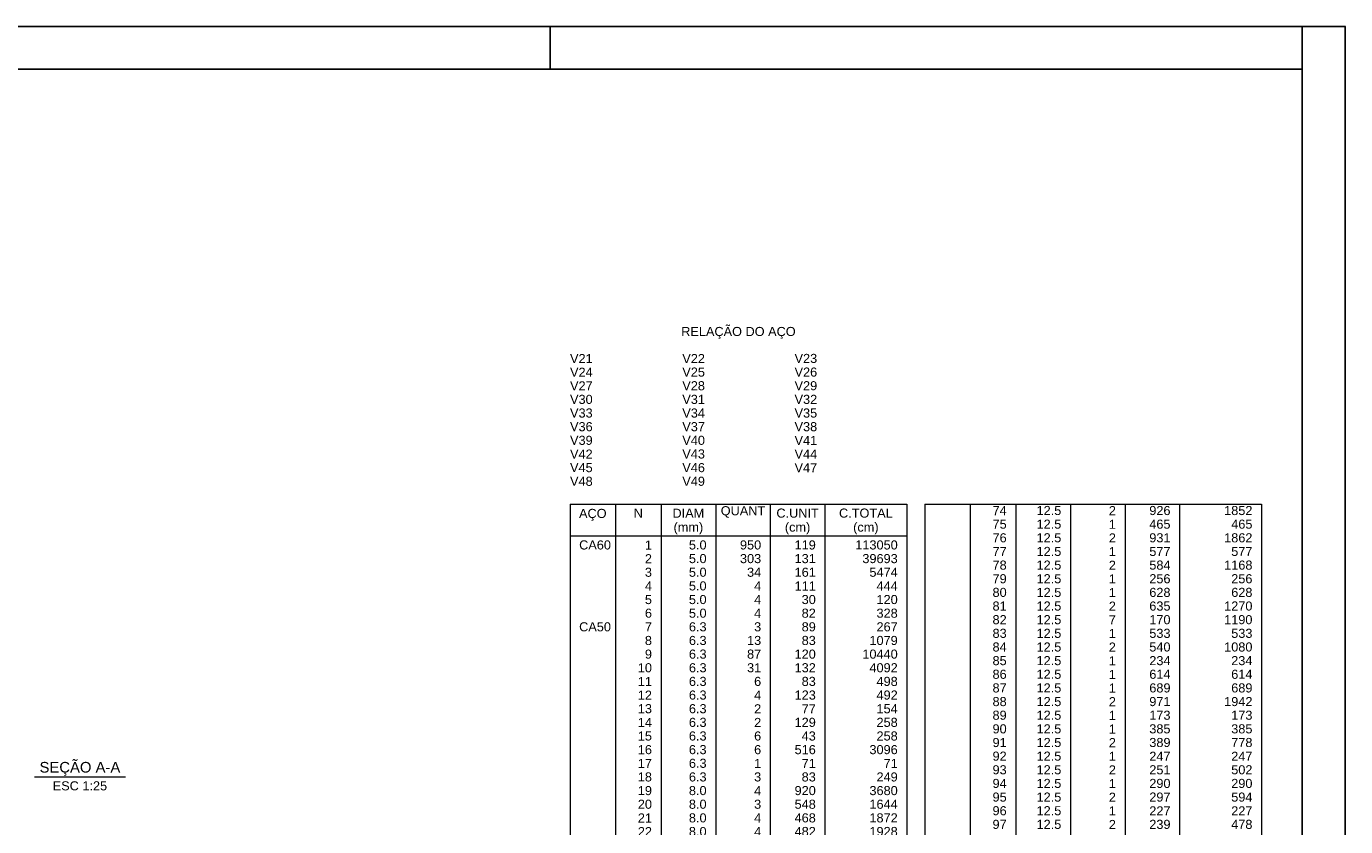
# Model space of a CAD drawing. Header units: millimetres. Extents: x 10 to 1250, y -62 to 528.
# Tile 377 of 656: x 599 to 629, y 303 to 321. Entities that reach past the tile are written whole.
import ezdxf

# ---------------------------------------------------------------- set-up
doc = ezdxf.new("R2010")
doc.units = ezdxf.units.MM
doc.header["$LTSCALE"] = 0.05
doc.layers.add('DT-Relação do aço', color=9, linetype='Continuous', lineweight=5)
doc.layers.add('DT-Textos', color=7, linetype='Continuous', lineweight=5)
doc.layers.add('FOLHA_PADRÃO', color=7, linetype='Continuous')
doc.styles.add('Arial', font='arial.ttf')

# ---------------------------------------------------------------- blocks, each defined once
blk = doc.blocks.new('A1EST. 1500')
at = {"layer": 'FOLHA_PADRÃO', "color": 1, "linetype": 'Continuous'}
for p, q in [((150.008, 59.4), (0, 59.4)), ((131.5, 59.4), (131.5, 58.4)), ((149, 59.4), (149, 58.4)), ((150, 59.4), (150, 0))]:
    blk.add_line(p, q, dxfattribs=at)
at = {"layer": 'FOLHA_PADRÃO', "color": 6, "linetype": 'Continuous'}
blk.add_lwpolyline([(149, 58.4), (149, 1), (1, 1), (1, 58.4), (149, 58.4)], dxfattribs=at)

msp = doc.modelspace()

# ---------------------------------------------------------------- linework, layer by layer
at = {"layer": 'DT-Relação do aço', "linetype": 'Continuous'}
for p, q in [((611.1734, 310.2659), (619.01, 310.2659)), ((611.1734, 310.2659), (611.1734, 286.3325)), ((612.2324, 310.2659), (612.2324, 286.3325)), ((613.2914, 310.2659), (613.2914, 286.3325)), ((614.5622, 310.2659), (614.5622, 286.3325)), ((615.833, 310.2659), (615.833, 286.3325)), ((617.1038, 310.2659), (617.1038, 286.3325)), ((619.01, 310.2659), (619.01, 286.3325)), ((619.4271, 310.2659), (627.2637, 310.2659)), ((619.4271, 310.2659), (619.4271, 286.3928)), ((620.4861, 310.2659), (620.4861, 286.3928)), ((621.5451, 310.2659), (621.5451, 286.3928)), ((622.8159, 310.2659), (622.8159, 286.3928)), ((624.0867, 310.2659), (624.0867, 286.3928)), ((625.3575, 310.2659), (625.3575, 286.3928)), ((627.2637, 310.2659), (627.2637, 286.3928)), ((611.1734, 309.5246), (619.01, 309.5246))]:
    msp.add_line(p, q, dxfattribs=at)
at = {"layer": 'DT-Textos'}
msp.add_line((598.7103, 303.9163), (600.8283, 303.9163), dxfattribs=at)

# ---------------------------------------------------------------- block references
msp.add_blockref('A1EST. 1500', (479.212, 261.9887))

# ---------------------------------------------------------------- texts
at = {"layer": 'DT-Relação do aço', "linetype": 'Continuous', "char_height": 0.2118, "line_spacing_factor": 0.798, "style": 'Arial'}
for s, insert, width, attachment_point in [('RELAÇÃO DO AÇO', (615.092, 314.114), 5.340655, 8), ('V21', (611.1734, 313.5488), 1.055616, 7), ('V22', (613.7856, 313.5488), 1.055616, 7), ('V23', (616.3978, 313.5488), 1.055616, 7), ('V24', (611.1734, 313.2311), 1.055616, 7), ('V25', (613.7856, 313.2311), 1.055616, 7), ('V26', (616.3978, 313.2311), 1.055616, 7), ('V27', (611.1734, 312.9134), 1.055616, 7), ('V28', (613.7856, 312.9134), 1.055616, 7), ('V29', (616.3978, 312.9134), 1.055616, 7), ('V30', (611.1734, 312.5957), 1.055616, 7), ('V31', (613.7856, 312.5957), 1.055616, 7), ('V32', (616.3978, 312.5957), 1.055616, 7), ('V33', (611.1734, 312.278), 1.055616, 7), ('V34', (613.7856, 312.278), 1.055616, 7), ('V35', (616.3978, 312.278), 1.055616, 7), ('V36', (611.1734, 311.9603), 1.055616, 7), ('V37', (613.7856, 311.9603), 1.055616, 7), ('V38', (616.3978, 311.9603), 1.055616, 7), ('V39', (611.1734, 311.6426), 1.055616, 7), ('V40', (613.7856, 311.6426), 1.055616, 7), ('V41', (616.3978, 311.6426), 1.055616, 7), ('V42', (611.1734, 311.3249), 1.055616, 7), ('V43', (613.7856, 311.3249), 1.055616, 7), ('V44', (616.3978, 311.3249), 1.055616, 7), ('V45', (611.1734, 311.0072), 1.055616, 7), ('V46', (613.7856, 311.0072), 1.055616, 7), ('V47', (616.3978, 311.0072), 1.055616, 7), ('V48', (611.1734, 310.6895), 1.055616, 7), ('V49', (613.7856, 310.6895), 1.055616, 7), ('AÇO', (611.703, 309.878), 1.285627, 8), ('N', (612.7619, 309.9482), 0.428446, 8), ('DIAM', (613.9268, 309.9482), 1.483193, 8), ('QUANT', (615.1976, 309.9482), 2.076471, 8), ('C.UNIT', (616.4684, 309.9482), 1.977398, 8), ('C.TOTAL', (618.0569, 309.9482), 2.505206, 8), ('(mm)', (613.927, 309.561), 1.383541, 8), ('(cm)', (616.468, 309.561), 1.185975, 8), ('(cm)', (618.057, 309.561), 1.185975, 8)]:
    msp.add_mtext(s, dxfattribs=dict(at, insert=insert, width=width, attachment_point=attachment_point))
at = {"layer": 'DT-Relação do aço', "color": 9, "linetype": 'Continuous', "char_height": 0.2118, "line_spacing_factor": 0.798, "style": 'Arial'}
for s, insert, width, attachment_point in [('74', (621.3333, 310.0085), 0.659905, 9), ('12.5', (622.6041, 310.0085), 1.154689, 9), ('2', (623.8749, 310.0085), 0.329953, 9), ('926', (625.1457, 310.0085), 0.989858, 9), ('1852', (627.0519, 310.0085), 1.31981, 9), ('75', (621.3333, 309.6908), 0.659905, 9), ('12.5', (622.6041, 309.6908), 1.154689, 9), ('1', (623.8749, 309.6908), 0.329953, 9), ('465', (625.1457, 309.6908), 0.989858, 9), ('465', (627.0519, 309.6908), 0.989858, 9), ('CA60', (611.3852, 309.2069), 1.484062, 7), ('1', (613.0796, 309.2069), 0.329953, 9), ('5.0', (614.3504, 309.2069), 0.824737, 9), ('950', (615.6212, 309.2069), 0.989858, 9), ('119', (616.892, 309.2069), 0.989858, 9), ('113050', (618.7982, 309.2069), 1.979715, 9), ('76', (621.3333, 309.3731), 0.659905, 9), ('12.5', (622.6041, 309.3731), 1.154689, 9), ('2', (623.8749, 309.3731), 0.329953, 9), ('931', (625.1457, 309.3731), 0.989858, 9), ('1862', (627.0519, 309.3731), 1.31981, 9), ('2', (613.0796, 308.8892), 0.329953, 9), ('5.0', (614.3504, 308.8892), 0.824737, 9), ('303', (615.6212, 308.8892), 0.989858, 9), ('131', (616.892, 308.8892), 0.989858, 9), ('39693', (618.7982, 308.8892), 1.649763, 9), ('77', (621.3333, 309.0554), 0.659905, 9), ('12.5', (622.6041, 309.0554), 1.154689, 9), ('1', (623.8749, 309.0554), 0.329953, 9), ('577', (625.1457, 309.0554), 0.989858, 9), ('577', (627.0519, 309.0554), 0.989858, 9), ('3', (613.0796, 308.5715), 0.329953, 9), ('5.0', (614.3504, 308.5715), 0.824737, 9), ('34', (615.6212, 308.5715), 0.659905, 9), ('161', (616.892, 308.5715), 0.989858, 9), ('5474', (618.7982, 308.5715), 1.31981, 9), ('78', (621.3333, 308.7377), 0.659905, 9), ('12.5', (622.6041, 308.7377), 1.154689, 9), ('2', (623.8749, 308.7377), 0.329953, 9), ('584', (625.1457, 308.7377), 0.989858, 9), ('1168', (627.0519, 308.7377), 1.31981, 9), ('4', (613.0796, 308.2538), 0.329953, 9), ('5.0', (614.3504, 308.2538), 0.824737, 9), ('4', (615.6212, 308.2538), 0.329953, 9), ('111', (616.892, 308.2538), 0.989858, 9), ('444', (618.7982, 308.2538), 0.989858, 9), ('79', (621.3333, 308.42), 0.659905, 9), ('12.5', (622.6041, 308.42), 1.154689, 9), ('1', (623.8749, 308.42), 0.329953, 9), ('256', (625.1457, 308.42), 0.989858, 9), ('256', (627.0519, 308.42), 0.989858, 9), ('5', (613.0796, 307.9361), 0.329953, 9), ('5.0', (614.3504, 307.9361), 0.824737, 9), ('4', (615.6212, 307.9361), 0.329953, 9), ('30', (616.892, 307.9361), 0.659905, 9), ('120', (618.7982, 307.9361), 0.989858, 9), ('80', (621.3333, 308.1023), 0.659905, 9), ('12.5', (622.6041, 308.1023), 1.154689, 9), ('1', (623.8749, 308.1023), 0.329953, 9), ('628', (625.1457, 308.1023), 0.989858, 9), ('628', (627.0519, 308.1023), 0.989858, 9), ('6', (613.0796, 307.6184), 0.329953, 9), ('5.0', (614.3504, 307.6184), 0.824737, 9), ('4', (615.6212, 307.6184), 0.329953, 9), ('82', (616.892, 307.6184), 0.659905, 9), ('328', (618.7982, 307.6184), 0.989858, 9), ('81', (621.3333, 307.7846), 0.659905, 9), ('12.5', (622.6041, 307.7846), 1.154689, 9), ('2', (623.8749, 307.7846), 0.329953, 9), ('635', (625.1457, 307.7846), 0.989858, 9), ('1270', (627.0519, 307.7846), 1.31981, 9), ('CA50', (611.3852, 307.3007), 1.484062, 7), ('6.3', (614.3504, 307.3007), 0.824737, 9), ('3', (615.6212, 307.3007), 0.329953, 9), ('89', (616.892, 307.3007), 0.659905, 9), ('267', (618.7982, 307.3007), 0.989858, 9), ('82', (621.3333, 307.4669), 0.659905, 9), ('12.5', (622.6041, 307.4669), 1.154689, 9), ('7', (623.8749, 307.4669), 0.329953, 9), ('170', (625.1457, 307.4669), 0.989858, 9), ('1190', (627.0519, 307.4669), 1.31981, 9), ('7', (613.0796, 307.3007), 0.329953, 9), ('83', (621.3333, 307.1492), 0.659905, 9), ('12.5', (622.6041, 307.1492), 1.154689, 9), ('1', (623.8749, 307.1492), 0.329953, 9), ('533', (625.1457, 307.1492), 0.989858, 9), ('533', (627.0519, 307.1492), 0.989858, 9), ('8', (613.0796, 306.983), 0.329953, 9), ('6.3', (614.3504, 306.983), 0.824737, 9), ('13', (615.6212, 306.983), 0.659905, 9), ('83', (616.892, 306.983), 0.659905, 9), ('1079', (618.7982, 306.983), 1.31981, 9), ('84', (621.3333, 306.8315), 0.659905, 9), ('12.5', (622.6041, 306.8315), 1.154689, 9), ('2', (623.8749, 306.8315), 0.329953, 9), ('540', (625.1457, 306.8315), 0.989858, 9), ('1080', (627.0519, 306.8315), 1.31981, 9), ('9', (613.0796, 306.6653), 0.329953, 9), ('6.3', (614.3504, 306.6653), 0.824737, 9), ('87', (615.6212, 306.6653), 0.659905, 9), ('120', (616.892, 306.6653), 0.989858, 9), ('10440', (618.7982, 306.6653), 1.649763, 9), ('85', (621.3333, 306.5138), 0.659905, 9), ('12.5', (622.6041, 306.5138), 1.154689, 9), ('1', (623.8749, 306.5138), 0.329953, 9), ('234', (625.1457, 306.5138), 0.989858, 9), ('234', (627.0519, 306.5138), 0.989858, 9), ('10', (613.0796, 306.3476), 0.659905, 9), ('6.3', (614.3504, 306.3476), 0.824737, 9), ('31', (615.6212, 306.3476), 0.659905, 9), ('132', (616.892, 306.3476), 0.989858, 9), ('4092', (618.7982, 306.3476), 1.31981, 9), ('86', (621.3333, 306.1961), 0.659905, 9), ('12.5', (622.6041, 306.1961), 1.154689, 9), ('1', (623.8749, 306.1961), 0.329953, 9), ('614', (625.1457, 306.1961), 0.989858, 9), ('614', (627.0519, 306.1961), 0.989858, 9), ('11', (613.0796, 306.0299), 0.659905, 9), ('6.3', (614.3504, 306.0299), 0.824737, 9), ('6', (615.6212, 306.0299), 0.329953, 9), ('83', (616.892, 306.0299), 0.659905, 9), ('498', (618.7982, 306.0299), 0.989858, 9), ('87', (621.3333, 305.8784), 0.659905, 9), ('12.5', (622.6041, 305.8784), 1.154689, 9), ('1', (623.8749, 305.8784), 0.329953, 9), ('689', (625.1457, 305.8784), 0.989858, 9), ('689', (627.0519, 305.8784), 0.989858, 9), ('12', (613.0796, 305.7122), 0.659905, 9), ('6.3', (614.3504, 305.7122), 0.824737, 9), ('4', (615.6212, 305.7122), 0.329953, 9), ('123', (616.892, 305.7122), 0.989858, 9), ('492', (618.7982, 305.7122), 0.989858, 9), ('88', (621.3333, 305.5607), 0.659905, 9), ('12.5', (622.6041, 305.5607), 1.154689, 9), ('2', (623.8749, 305.5607), 0.329953, 9), ('971', (625.1457, 305.5607), 0.989858, 9), ('1942', (627.0519, 305.5607), 1.31981, 9), ('13', (613.0796, 305.3945), 0.659905, 9), ('6.3', (614.3504, 305.3945), 0.824737, 9), ('2', (615.6212, 305.3945), 0.329953, 9), ('77', (616.892, 305.3945), 0.659905, 9), ('154', (618.7982, 305.3945), 0.989858, 9), ('89', (621.3333, 305.243), 0.659905, 9), ('12.5', (622.6041, 305.243), 1.154689, 9), ('1', (623.8749, 305.243), 0.329953, 9), ('173', (625.1457, 305.243), 0.989858, 9), ('173', (627.0519, 305.243), 0.989858, 9), ('14', (613.0796, 305.0768), 0.659905, 9), ('6.3', (614.3504, 305.0768), 0.824737, 9), ('2', (615.6212, 305.0768), 0.329953, 9), ('129', (616.892, 305.0768), 0.989858, 9), ('258', (618.7982, 305.0768), 0.989858, 9), ('90', (621.3333, 304.9253), 0.659905, 9), ('12.5', (622.6041, 304.9253), 1.154689, 9), ('1', (623.8749, 304.9253), 0.329953, 9), ('385', (625.1457, 304.9253), 0.989858, 9), ('385', (627.0519, 304.9253), 0.989858, 9), ('15', (613.0796, 304.7591), 0.659905, 9), ('6.3', (614.3504, 304.7591), 0.824737, 9), ('6', (615.6212, 304.7591), 0.329953, 9), ('43', (616.892, 304.7591), 0.659905, 9), ('258', (618.7982, 304.7591), 0.989858, 9), ('91', (621.3333, 304.6076), 0.659905, 9), ('12.5', (622.6041, 304.6076), 1.154689, 9), ('2', (623.8749, 304.6076), 0.329953, 9), ('389', (625.1457, 304.6076), 0.989858, 9), ('778', (627.0519, 304.6076), 0.989858, 9), ('16', (613.0796, 304.4414), 0.659905, 9), ('6.3', (614.3504, 304.4414), 0.824737, 9), ('6', (615.6212, 304.4414), 0.329953, 9), ('516', (616.892, 304.4414), 0.989858, 9), ('3096', (618.7982, 304.4414), 1.31981, 9), ('92', (621.3333, 304.2899), 0.659905, 9), ('12.5', (622.6041, 304.2899), 1.154689, 9), ('1', (623.8749, 304.2899), 0.329953, 9), ('247', (625.1457, 304.2899), 0.989858, 9), ('247', (627.0519, 304.2899), 0.989858, 9), ('17', (613.0796, 304.1237), 0.659905, 9), ('6.3', (614.3504, 304.1237), 0.824737, 9), ('1', (615.6212, 304.1237), 0.329953, 9), ('71', (616.892, 304.1237), 0.659905, 9), ('71', (618.7982, 304.1237), 0.659905, 9), ('93', (621.3333, 303.9722), 0.659905, 9), ('12.5', (622.6041, 303.9722), 1.154689, 9), ('2', (623.8749, 303.9722), 0.329953, 9), ('251', (625.1457, 303.9722), 0.989858, 9), ('502', (627.0519, 303.9722), 0.989858, 9), ('18', (613.0796, 303.806), 0.659905, 9), ('6.3', (614.3504, 303.806), 0.824737, 9), ('3', (615.6212, 303.806), 0.329953, 9), ('83', (616.892, 303.806), 0.659905, 9), ('249', (618.7982, 303.806), 0.989858, 9), ('94', (621.3333, 303.6545), 0.659905, 9), ('12.5', (622.6041, 303.6545), 1.154689, 9), ('1', (623.8749, 303.6545), 0.329953, 9), ('290', (625.1457, 303.6545), 0.989858, 9), ('290', (627.0519, 303.6545), 0.989858, 9), ('19', (613.0796, 303.4883), 0.659905, 9), ('8.0', (614.3504, 303.4883), 0.824737, 9), ('4', (615.6212, 303.4883), 0.329953, 9), ('920', (616.892, 303.4883), 0.989858, 9), ('3680', (618.7982, 303.4883), 1.31981, 9), ('95', (621.3333, 303.3368), 0.659905, 9), ('12.5', (622.6041, 303.3368), 1.154689, 9), ('2', (623.8749, 303.3368), 0.329953, 9), ('297', (625.1457, 303.3368), 0.989858, 9), ('594', (627.0519, 303.3368), 0.989858, 9), ('20', (613.0796, 303.1706), 0.659905, 9), ('8.0', (614.3504, 303.1706), 0.824737, 9), ('3', (615.6212, 303.1706), 0.329953, 9), ('548', (616.892, 303.1706), 0.989858, 9), ('1644', (618.7982, 303.1706), 1.31981, 9), ('96', (621.3333, 303.0191), 0.659905, 9), ('12.5', (622.6041, 303.0191), 1.154689, 9), ('1', (623.8749, 303.0191), 0.329953, 9), ('227', (625.1457, 303.0191), 0.989858, 9), ('227', (627.0519, 303.0191), 0.989858, 9), ('21', (613.0796, 302.8529), 0.659905, 9), ('8.0', (614.3504, 302.8529), 0.824737, 9), ('4', (615.6212, 302.8529), 0.329953, 9), ('468', (616.892, 302.8529), 0.989858, 9), ('1872', (618.7982, 302.8529), 1.31981, 9), ('97', (621.3333, 302.7014), 0.659905, 9), ('12.5', (622.6041, 302.7014), 1.154689, 9), ('2', (623.8749, 302.7014), 0.329953, 9), ('239', (625.1457, 302.7014), 0.989858, 9), ('478', (627.0519, 302.7014), 0.989858, 9), ('22', (613.0796, 302.5352), 0.659905, 9), ('8.0', (614.3504, 302.5352), 0.824737, 9), ('4', (615.6212, 302.5352), 0.329953, 9), ('482', (616.892, 302.5352), 0.989858, 9), ('1928', (618.7982, 302.5352), 1.31981, 9)]:
    msp.add_mtext(s, dxfattribs=dict(at, insert=insert, width=width, attachment_point=attachment_point))
at = {"layer": 'DT-Textos', "attachment_point": 8, "line_spacing_factor": 0.798, "style": 'Arial'}
for s, insert, char_height, width in [('SEÇÃO A-A', (599.7692, 303.9406), 0.2471, 4.254532), ('ESC 1:25', (599.7693, 303.5986), 0.2118, 2.507973)]:
    msp.add_mtext(s, dxfattribs=dict(at, insert=insert, char_height=char_height, width=width))

doc.saveas('drawing.dxf')
